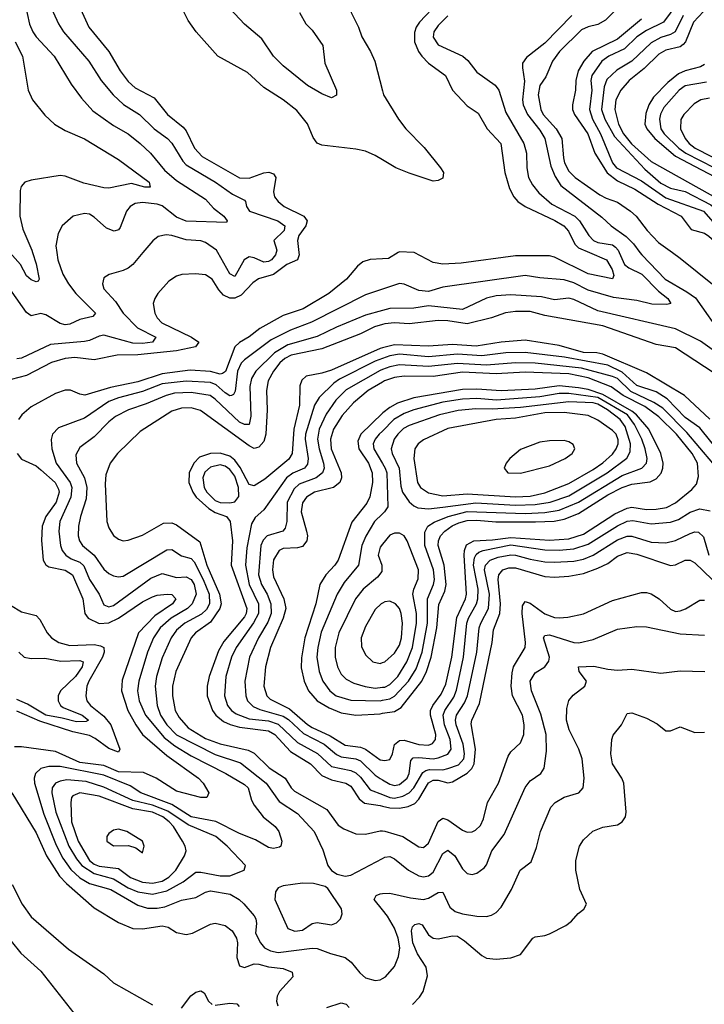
# Model space of a CAD drawing. Header units: inches. Extents: x 884549 to 1028252, y 526810 to 653624.
# Tile 801 of 1056: x 968502 to 971329, y 606897 to 610961. Entities that reach past the tile are written whole.
import ezdxf

# ---------------------------------------------------------------- set-up
doc = ezdxf.new("R2010")
doc.units = ezdxf.units.IN
doc.header["$MEASUREMENT"] = 0
for name, color, linetype in [('A9660', 7, 'Continuous'), ('A9661', 7, 'Continuous'), ('A9670', 7, 'Continuous'), ('A9671', 7, 'Continuous')]:
    doc.layers.add(name, color=color, linetype=linetype)

msp = doc.modelspace()

# ---------------------------------------------------------------- linework, layer by layer
at = {"layer": 'A9660', "color": 5}
for points, elevation in [([(969654.8, 610000), (969655.9, 609990), (969649.4, 609970), (969605.1, 609950), (969550.6, 609909.4), (969488.2, 609891.8), (969464.8, 609875.2), (969416.5, 609823.5), (969390, 609810.7), (969370, 609811.7), (969343.8, 609823.8), (969325.1, 609845.1), (969297.6, 609890), (969270, 609907.1), (969227.9, 609912.1), (969171.5, 609908.5), (969150, 609901.6), (969118.7, 609881.3), (969072.2, 609830), (969059.7, 609810), (969052.9, 609790), (969060.6, 609750), (969070.2, 609730), (969089.3, 609710), (969211.5, 609650), (969242.2, 609630), (969227.6, 609610), (969150, 609594.1), (968990, 609577.8), (968904.1, 609575.9), (968810, 609556.3), (968730, 609566.4), (968690, 609561.7), (968634.3, 609545.7), (968530, 609492.6), (968370.6, 609450.6)], 2180), ([(968655.8, 610000), (968659.8, 609970), (968680.4, 609910), (968703.3, 609870), (968734.6, 609830), (968815.4, 609750), (968804.6, 609735.4), (968750, 609722.7), (968710, 609704), (968690, 609701.8), (968670, 609707.3), (968610, 609743.2), (968590, 609747.9), (968550, 609739), (968530, 609752.9), (968410, 609920.6), (968387.6, 609970), (968371, 610000)], 2140), ([(968555.3, 610000), (968570, 609953), (968582.8, 609890), (968578.3, 609881.7), (968570, 609878.7), (968550, 609886.8), (968530, 609903.1), (968505.2, 609950), (968462.1, 610000)], 2120), ([(969011, 610000), (968970, 609950.9), (968950, 609935.5), (968930, 609925), (968871.1, 609908.9), (968850, 609895.1), (968843.9, 609870), (968850.2, 609850), (968898.3, 609798.3), (968929.6, 609750), (968988.8, 609688.8), (969064.2, 609650), (969051.3, 609630), (969010, 609624.4), (968970, 609625.9), (968850, 609658.3), (968830, 609655), (968790, 609636.1), (968770, 609632), (968630, 609619.9), (968510, 609563.9), (968490, 609560.5)], 2160), ([(969561.4, 610000), (969558.4, 609990), (969541.3, 609970), (969530, 609962.4), (969510, 609959.5), (969470, 609977.3), (969450, 609981.4), (969429.5, 609970), (969390, 609900.4), (969370, 609912.3), (969320.4, 610000)], 2160), ([(970000, 609974.1), (969950, 609971.5), (969918.6, 609961.4), (969896.5, 609943.5), (969851, 609890), (969778.3, 609830), (969673, 609767), (969590, 609740.1), (969493.4, 609686.6), (969450, 609652.4), (969410, 609628.8), (969390.1, 609609.9), (969351.5, 609508.5), (969339.5, 609500.5), (969330, 609497.5), (969290, 609508.2), (969206.3, 609513.7), (969090, 609499.5), (968990, 609466.7), (968877.7, 609442.3), (968771.6, 609411.6), (968750, 609415.6), (968711.8, 609431.8), (968690, 609432), (968650, 609417.3), (968550, 609362.3), (968510.6, 609330), (968497.1, 609310)], 2220), ([(970000, 609848.4), (969930, 609825.3), (969707.7, 609712.3), (969620.4, 609679.6), (969540.7, 609639.3), (969430, 609556.6), (969417.4, 609542.6), (969402, 609510), (969392.4, 609427.6), (969385.7, 609414.3), (969376.5, 609410), (969370, 609408.4), (969350, 609420.5), (969313.1, 609453.1), (969290, 609462.9), (969190, 609469.1), (969090, 609457.5), (969010, 609426.2), (968910, 609400.4), (968870, 609384.3), (968770, 609316.4), (968663.2, 609276.8), (968637.6, 609250), (968631.6, 609228.4), (968634.6, 609190), (968653, 609130), (968710.7, 609050.7), (968717.9, 609030), (968714.1, 608990), (968668.4, 608890), (968663.9, 608850), (968671.2, 608790), (968678.1, 608770), (968692.5, 608750), (968715.2, 608735.2), (968750, 608721.5), (968767.1, 608707.1), (968790.1, 608650), (968831, 608590), (968850, 608545.8), (968870, 608537.5), (968890, 608543.3), (969043.8, 608656.2), (969090, 608675.5), (969150, 608658.7), (969190, 608660.5), (969210, 608650.1), (969222.5, 608630), (969230.4, 608590), (969214.9, 608550), (969194.5, 608530), (969128, 608490), (969082, 608450), (969055.4, 608410), (969029.4, 608350), (968994.6, 608230), (968988.7, 608190), (968996.1, 608150), (969021.5, 608090), (969098.3, 607998.3), (969143.5, 607963.5), (969210, 607922.2), (969353.5, 607850), (969430, 607804.6), (969445, 607790), (969459, 607739), (969470, 607718.2), (969507.8, 607670), (969557.7, 607630), (969572.1, 607610), (969584.4, 607570), (969580.2, 607550), (969574.7, 607545.3), (969550, 607539.4), (969530, 607544.1), (969476, 607576), (969410, 607601.7), (969312, 607651.9), (969210, 607670), (969130, 607720.8), (969002.6, 607770), (968958.1, 607798.1), (968850, 607842.8), (968670, 607877.8), (968622.3, 607877.7), (968589.7, 607870.3), (968567.5, 607850), (968561.9, 607830), (968564, 607810), (968601.6, 607681.6), (968653, 607553), (968680.5, 607500.5), (968713.2, 607453.2), (968750, 607419.4), (968790, 607395.4), (968878.3, 607370), (968990, 607306.2), (969030, 607293.2), (969070, 607293), (969100.9, 607299.1), (969170, 607326.3), (969230, 607337.2), (969270, 607359.2), (969290, 607365.2), (969371.5, 607351.5), (969407.9, 607330), (969428, 607312), (969470, 607262.4), (969477.2, 607250), (969480.2, 607230), (969476, 607190), (969496.3, 607150), (969513.7, 607130), (969538.1, 607118.1), (969570, 607111.2), (969710, 607128.8), (969730, 607127.1), (969785.8, 607105.8), (969845.5, 607090), (969870.3, 607070), (969906.1, 607026.1), (969930, 607006.4), (969970, 606995.5), (969990, 606997.7), (970000, 607003.1)], 2240), ([(970000, 609760), (969930, 609741), (969810, 609691.7), (969730, 609653.2), (969610, 609618.6), (969553.7, 609586.3), (969477.4, 609510), (969459.9, 609480.1), (969452.9, 609447.1), (969456.1, 609323.9), (969450, 609289.3), (969430, 609289.5), (969410, 609299.9), (969310, 609394.9), (969289.2, 609409.2), (969210, 609422.4), (969141.4, 609418.6), (969106.8, 609410), (969025, 609375), (968951.3, 609350), (968897.4, 609322.6), (968870, 609301.4), (968810, 609238.5), (968750, 609194.8), (968734.6, 609165.4), (968736.6, 609130), (968769.4, 609070), (968779.6, 609030), (968777.1, 608982.9), (968753, 608910), (968744.7, 608870), (968744.2, 608830), (968748.6, 608810), (968762.3, 608790), (968810.3, 608750.3), (968850, 608693), (968870, 608675.3), (968890, 608665.4), (968910, 608661), (968930, 608663.6), (969110, 608773.2), (969130, 608774.4), (969170, 608748.4), (969210, 608736.4), (969222.6, 608722.6), (969259.9, 608650), (969284.4, 608590), (969286.1, 608550), (969273.3, 608526.7), (969253.2, 608506.8), (969184.6, 608470), (969150, 608441.2), (969127.2, 608410), (969090, 608327), (969066.6, 608250), (969061.2, 608210), (969069.7, 608130), (969083.6, 608090), (969110.1, 608050), (969150, 608008.8), (969310, 607927.9), (969413.5, 607893.5), (969519.6, 607810), (969573.8, 607733.8), (969650, 607684), (969718.8, 607610), (969754.2, 607534.2), (969775.1, 607470), (969789.4, 607449.4), (969813.3, 607433.3), (969845.6, 607425.6), (969870, 607429.5), (970000, 607498.5)], 2260), ([(970000, 609702.1), (969967.4, 609692.6), (969910, 609664.7), (969750, 609602.9), (969623.5, 609576.5), (969597.4, 609562.6), (969576, 609544), (969549.8, 609510), (969528.6, 609470), (969521.7, 609430), (969524.2, 609350), (969518.1, 609250), (969510, 609220.2), (969490, 609196.6), (969470, 609190.3), (969450, 609201.4), (969248.4, 609348.4), (969210, 609359.1), (969170, 609357.7), (969130, 609345.3), (968999.4, 609260.6), (968905.8, 609170), (968876.3, 609130), (968857.5, 609082.5), (968854.9, 609045.1), (968862.5, 608890), (968870, 608863.1), (968890, 608831.7), (968910, 608816.5), (968930, 608810.2), (968950, 608812.6), (969010, 608833), (969096.7, 608883.3), (969130, 608884.5), (969150, 608876.3), (969245.8, 608805.8), (969274.3, 608710), (969327.8, 608590), (969334.7, 608550), (969329.3, 608530), (969290, 608474.1), (969228, 608430), (969210.6, 608410), (969146.9, 608270), (969133.9, 608210), (969133.2, 608170), (969144.8, 608110), (969160.3, 608080.3), (969198.3, 608038.3), (969270, 607994.2), (969330, 607971.4), (969445.4, 607945.4), (969470, 607933.6), (969532.2, 607872.2), (969598.7, 607830), (969623.3, 607790), (969637, 607777), (969770, 607701.2), (969816.6, 607636.6), (969840.9, 607620.9), (969890, 607600.6), (969930, 607598.8), (969990, 607613.2), (970000, 607612.1)], 2280), ([(970000, 609606.1), (969990, 609603.6), (969790, 609514.4), (969750, 609501.7), (969685.8, 609490), (969667, 609473), (969659.1, 609450), (969657.5, 609370), (969634.7, 609270), (969627.6, 609170), (969613, 609147), (969515.1, 609064.9), (969470, 609037.2), (969450, 609042.2), (969412, 609112), (969390, 609142.5), (969370, 609158.8), (969330, 609171.2), (969289.8, 609170.2), (969245.3, 609154.7), (969220.7, 609130), (969202.3, 609090), (969200.4, 609050), (969216.6, 609010), (969230.7, 608990), (969282.7, 608942.7), (969310, 608927.2), (969356.6, 608910), (969372, 608890), (969380.6, 608810), (969375.1, 608710), (969440.4, 608530), (969437.4, 608510), (969430, 608496), (969345.8, 608394.2), (969323.7, 608356.3), (969284.5, 608250), (969275.9, 608210), (969276.7, 608170), (969297.8, 608110), (969312.8, 608090), (969344, 608064), (969371, 608051), (969410, 608040.2), (969530, 608025.2), (969555.6, 608010), (969620.4, 607940.5), (969703.2, 607890), (969750, 607841.1), (969790, 607823.7), (969849.3, 607809.4), (969870, 607796.7), (969904.6, 607744.6), (969926.5, 607726.5), (969990, 607717.7), (970000, 607715)], 2320), ([(970000, 609562.2), (969970, 609551.3), (969822.9, 609477.1), (969799.8, 609460.2), (969739.2, 609400.8), (969718.9, 609370), (969682.1, 609250), (969681.1, 609230), (969693.6, 609150), (969690, 609126.1), (969677.9, 609110), (969630, 609089.1), (969603.9, 609070), (969510, 608937.6), (969474.4, 608905.6), (969460, 608880), (969439.7, 608780.3), (969435.3, 608710), (969449.8, 608630), (969487.9, 608550), (969487.9, 608510), (969468.3, 608471.7), (969395.6, 608370), (969376.2, 608330), (969353.6, 608250), (969347.4, 608170), (969360.9, 608130), (969376.3, 608110), (969395.6, 608095.6), (969450, 608074.9), (969530, 608066.3), (969570, 608053.1), (969650, 607977.6), (969731.7, 607931.7), (969790, 607877.9), (969870, 607861.7), (969890, 607852.8), (969910, 607834.7), (969950, 607782.3), (970000, 607762.3)], 2340), ([(970000, 609516.6), (969990, 609512.7), (969850, 609433.1), (969807, 609390), (969767.4, 609332.6), (969738.5, 609270), (969732.2, 609230), (969738.9, 609190), (969757.3, 609130), (969759.2, 609110), (969752.5, 609090), (969726.3, 609070), (969656.9, 609043.1), (969635, 609025), (969606.7, 608970), (969605.3, 608890), (969598.2, 608861.8), (969589.1, 608850), (969523.8, 608830), (969507.3, 608812.7), (969498.3, 608790), (969488.8, 608668.8), (969500.1, 608630), (969523.7, 608590), (969539.8, 608550), (969541.1, 608510), (969526.5, 608473.5), (969488.8, 608410), (969450.9, 608330), (969432.5, 608230), (969435.7, 608170), (969442.9, 608150), (969465.8, 608125.8), (969493.5, 608113.5), (969590, 608086.7), (969612.2, 608072.2), (969674, 608014), (969759.9, 607970), (969810, 607928.2), (969830, 607918.2), (969890, 607910.3), (969910, 607902), (969970, 607842.5), (969990, 607828.6), (970000, 607822.7)], 2360), ([(970000, 609464.7), (969940.5, 609430), (969880.9, 609379.1), (969833.2, 609326.8), (969798.1, 609270), (969785.7, 609230), (969788.1, 609190), (969830.1, 609090), (969831.1, 609070), (969824.3, 609050), (969798, 609030), (969718.9, 609010), (969685.9, 608990), (969670, 608966.4), (969665, 608930), (969686.8, 608850), (969690.4, 608830), (969688, 608810), (969670, 608786.7), (969650, 608780.6), (969590, 608777.5), (969573.2, 608770), (969550, 608730.9), (969545.9, 608690), (969550, 608660.9), (969593.5, 608570), (969600.5, 608530), (969589.5, 608490), (969538.5, 608370), (969517, 608290), (969510.5, 608210), (969522.1, 608170), (969536.3, 608156.3), (969616.9, 608116.9), (969690, 608051.1), (969710, 608038.9), (969784.8, 608004.8), (969846.4, 607966.4), (969910, 607958.2), (969930.3, 607950.3), (969990, 607906.5), (970000, 607904.4)], 2380), ([(970000, 609337.1), (969910.4, 609250), (969898.8, 609221.2), (969901.9, 609190), (969941.9, 609130), (969957.1, 609090), (969958.6, 609050), (969948.3, 608991.7), (969935.2, 608964.8), (969873.3, 608886.7), (969816.6, 608730), (969803.6, 608710), (969765.8, 608670), (969742.2, 608630), (969724.6, 608550), (969679.3, 608410), (969666.5, 608326.5), (969665.1, 608285.1), (969676.4, 608230), (969694.8, 608190), (969730.1, 608150), (969780, 608120), (969830, 608099.9), (969889.9, 608090.1), (969990, 608096.3), (970000, 608097.8)], 2420), ([(970000, 609263), (969986.9, 609250), (969970.1, 609230), (969961.9, 609210), (969964.3, 609190), (970000, 609128.7)], 2440), ([(968491.8, 609170), (968510, 609147.2), (968570, 609119.8), (968590, 609103), (968648.7, 609050), (968662.6, 609022.6), (968664.6, 609010), (968652.7, 608970), (968609.7, 608910), (968594.8, 608870), (968591.7, 608811.6), (968599.1, 608730), (968610.8, 608710.8), (968623, 608703), (968690, 608688.8), (968719.9, 608670), (968762.9, 608570), (968771, 608510), (968785.6, 608490), (968830, 608468.6), (968870, 608471.5), (968910.4, 608490), (969010, 608557.8), (969050, 608578.3), (969070, 608585.2), (969111.3, 608590), (969130, 608588.1), (969147.5, 608570), (969132.9, 608550), (969060.2, 608499.8), (968993.4, 608430), (968924.8, 608235.2), (968923.1, 608190), (968949.2, 608110), (968982.2, 608050), (969010, 608010.9), (969110, 607923.5), (969240.1, 607830), (969260.5, 607810), (969282.6, 607770), (969274.8, 607750), (969250, 607749.7), (969150, 607777), (969065.5, 607830), (969013.2, 607853.2), (968910, 607856.1), (968850, 607883.1), (968750, 607895.4), (968650, 607940.2), (968510, 607960.1), (968481.2, 607958.8)], 2220), ([(970000, 608921.3), (969967.8, 608890), (969931.5, 608828.5), (969914.9, 608790), (969901.5, 608710), (969842.1, 608637.9), (969813.8, 608590), (969747.1, 608432.9), (969732.9, 608370), (969729.7, 608330), (969739.1, 608270), (969753.5, 608230), (969782.8, 608190), (969809.5, 608170), (969870, 608152), (969990, 608149.5), (970000, 608151.5)], 2440), ([(970000, 608795.9), (969990, 608783.5), (969981.9, 608750), (969997.8, 608710), (969997.1, 608682.9), (969980.3, 608659.7), (969919.8, 608610), (969888.3, 608570), (969819.7, 608430), (969805.1, 608370), (969805.2, 608330), (969814.2, 608290), (969830, 608259), (969850, 608238.7), (969881.8, 608221.8), (969928.5, 608208.5), (969970, 608202.2), (970000, 608205.1)], 2460), ([(970000, 608553.1), (969994.3, 608550), (969970, 608526.8), (969930, 608456.8), (969911.9, 608410), (969913.8, 608373.8), (969930, 608339.5), (969960.4, 608310), (969990, 608303.8), (970000, 608307.4)], 2480), ([(968463.7, 608543.7), (968510, 608517), (968570, 608502.2), (968585, 608485), (968615.1, 608430), (968633.6, 608410), (968663.6, 608390), (968710, 608377.4), (968810, 608381.4), (968836.6, 608376.6), (968849.4, 608369.4), (968851.7, 608350), (968844.3, 608330), (968787.1, 608230), (968779.7, 608210), (968775.1, 608170), (968778.9, 608150), (968794.6, 608130), (968850, 608085.7), (968878.9, 608050), (968915.7, 607950), (968910, 607937.3), (968870, 607952.3), (968814, 607994), (968790, 608005.6), (968721.8, 608021.8), (968586, 608066), (968490, 608106.9)], 2180), ([(968499.3, 608350), (968520.5, 608330), (968550, 608324.7), (968605.5, 608325.5), (968672.6, 608312.6), (968750, 608315.5), (968764.4, 608310), (968759.6, 608290), (968732.9, 608250), (968671.2, 608190), (968661.5, 608170), (968661.5, 608150), (968671, 608130), (968682.1, 608122.1), (968759.8, 608090), (968786.5, 608070), (968776.4, 608063.6), (968737.2, 608062.8), (968678.3, 608078.3), (968610, 608089.5), (968535, 608135), (968490, 608155.2)], 2160), ([(968469.2, 607770), (968570, 607605.1), (968613.1, 607510), (968666, 607426), (968695.1, 607395.1), (968810, 607294.7), (968910, 607234.6), (968970, 607209.7), (969010, 607208.5), (969090, 607221.3), (969115.6, 607215.6), (969150, 607193), (969190, 607184.8), (969216.3, 607190), (969290, 607228.1), (969310, 607231.7), (969350, 607221.5), (969379.5, 607199.4), (969397.9, 607170), (969402.1, 607150), (969399, 607090), (969410, 607055.6), (969430, 607049.2), (969470, 607063.5), (969490, 607062.7), (969530, 607051.6), (969590, 607043.9), (969627.2, 607030), (969630.1, 607010), (969575.5, 606950), (969565.2, 606930), (969563.1, 606910), (969568.4, 606890)], 2220), ([(968470.7, 607390.7), (968513, 607310), (968550, 607258.4), (968704.4, 607124.4), (968850, 607023.2), (968890, 606984.7), (969050, 606894.4)], 2180), ([(970000, 607286.8), (969965.8, 607330), (969974.2, 607345.8), (969990, 607352.9), (970000, 607353.7)], 2240), ([(968427.5, 607207.5), (968507.2, 607107.2), (968590, 607033.6), (968741.5, 606841.5)], 2160), ([(969170, 606881.5), (969208.7, 606931.3), (969230, 606947.1), (969250, 606952.4), (969263.8, 606943.8), (969281.5, 606910), (969296.5, 606896.5)], 2180), ([(969310, 606893), (969370, 606901.7), (969398.2, 606898.2), (969408.1, 606888.1)], 2180), ([(969770, 606883.9), (969830, 606902.6), (969850, 606898), (969863, 606883)], 2220)]:
    msp.add_lwpolyline(points, dxfattribs=dict(at, elevation=elevation))
for points, elevation in [([(969330, 609122.9), (969290, 609113.3), (969267.3, 609092.7), (969258.7, 609070), (969263.7, 609030), (969274.3, 609010), (969310, 608976.6), (969330, 608968.5), (969370, 608966.5), (969390, 608970.6), (969406.7, 608993.3), (969405.9, 609030), (969390, 609076.6), (969370, 609104.8), (969350, 609118.2)], 2340), ([(968697.4, 607822.6), (968670, 607818.1), (968650, 607809.3), (968636.5, 607790), (968635.1, 607770), (968651.5, 607690), (968705.5, 607550), (968737.1, 607497.1), (968759.2, 607470), (968810, 607437), (968890, 607414.2), (968950, 607378.1), (968990, 607361.4), (969050, 607352), (969110, 607365.2), (969177.5, 607402.5), (969230, 607441.8), (969250, 607442.4), (969330, 607426.5), (969370, 607427.2), (969429.4, 607450), (969434, 607470), (969358.8, 607550), (969312.2, 607590), (969197.8, 607637.8), (969114.6, 607694.6), (969050, 607719.3), (968970, 607738.6), (968850, 607793.4), (968776.8, 607816.8)], 2260), ([(968750, 607770.2), (968722.1, 607757.9), (968715.8, 607750), (968713.6, 607730), (968715.9, 607650), (968743.6, 607570), (968790.3, 607490.3), (968810, 607475.6), (968830, 607467.6), (968910, 607457.4), (968960.4, 607420.4), (969010, 607400.5), (969050, 607396.1), (969090, 607405.4), (969117.8, 607422.2), (969146.8, 607450), (969183.4, 607510), (969189.9, 607530), (969186, 607550), (969174.5, 607570), (969137.6, 607630), (969119.8, 607650), (969093.3, 607670), (969050, 607689.5), (968970, 607702.9), (968830, 607755.9)], 2280), ([(968910, 607619.5), (968890, 607615.6), (968870, 607601.5), (968861.8, 607590), (968862.3, 607570), (968890, 607550.9), (968952, 607552), (968982.4, 607542.4), (969010, 607522.4), (969016.2, 607550), (969009.6, 607570), (968944.7, 607610)], 2320), ([(969670, 607397), (969590, 607386.3), (969570, 607377), (969558.9, 607361.1), (969555.6, 607330), (969610, 607210.3), (969638.6, 607198.6), (969670, 607203.3), (969710, 607229.6), (969730, 607233.9), (969790, 607225.1), (969810, 607233.5), (969826.5, 607250), (969833.4, 607270), (969830.9, 607290.9), (969774.4, 607374.4), (969763.6, 607383.6), (969715.3, 607395.3)], 2260)]:
    msp.add_lwpolyline(points, close=True, dxfattribs=dict(at, elevation=elevation))
at = {"layer": 'A9661', "color": 5}
for points, elevation in [([(970000, 611117.7), (969990, 611117.4), (969950, 611107.3), (969910, 611081.4), (969886, 611054), (969867.5, 611010), (969870.8, 610990), (969901.2, 610930), (969915.4, 610890), (969950.8, 610830), (969968.6, 610790), (970000, 610667)], 2180), ([(968720.2, 611080.2), (968787.6, 610930), (968870.1, 610830.1), (968916.8, 610750), (968950, 610706.1), (968979.4, 610679.4), (969057.8, 610637.8), (969113, 610570), (969177.8, 610517.8), (969190, 610501.6), (969223.7, 610430), (969255.8, 610395.8), (969410, 610308.7), (969450, 610306.8), (969510, 610329.2), (969531.2, 610331.2), (969550, 610324.5), (969559.8, 610310), (969549.6, 610250), (969553.9, 610230), (969569.4, 610210), (969593.8, 610190), (969675.7, 610150), (969689.6, 610130), (969683.6, 610110), (969655.2, 610070), (969648.8, 610050), (969654.8, 610000)], 2180), ([(969657.8, 610990), (969683.2, 610943.2), (969710, 610917.6), (969754.2, 610854.2), (969761.8, 610781.8), (969810.2, 610670), (969810, 610649.2), (969790, 610638.4), (969750, 610654.7), (969690, 610688.9), (969589.9, 610770), (969550.6, 610810), (969501.4, 610881.4), (969430, 610942.4), (969331.6, 611050)], 2160), ([(968523, 611030), (968542.6, 610942.6), (968556.2, 610910), (968570, 610889.4), (968644.6, 610810), (968714.5, 610694.5), (968757.1, 610637.1), (968804.9, 610584.9), (968890, 610524.3), (968950, 610489.5), (968999.1, 610450), (969041.9, 610410), (969099.9, 610339.9), (969150, 610296.5), (969270, 610219.8), (969302.7, 610182.7), (969344.9, 610150), (969358.4, 610130), (969356.2, 610123.8), (969190, 610129.6), (969150, 610145.1), (969090, 610192.7), (969070, 610199.7), (969010, 610205.9), (968978.5, 610201.5), (968958.8, 610190), (968943.8, 610170), (968917, 610103), (968910, 610093.7), (968891.7, 610088.3), (968860.5, 610100.5), (968810, 610146), (968790, 610157.7), (968770, 610161), (968723, 610150), (968677.6, 610110), (968661.6, 610078.4), (968652.1, 610027.9), (968655.8, 610000)], 2140), ([(968624.7, 611024.7), (968663.1, 610943.1), (968683.7, 610910), (968788.3, 610790), (968838.4, 610710), (968887.8, 610650), (968930.4, 610610.4), (968997.6, 610570), (969057.2, 610510), (969112.8, 610470), (969130.7, 610450.7), (969176.2, 610376.2), (969190, 610361.4), (969310.8, 610290), (969380.3, 610240.3), (969430, 610216.1), (969435.2, 610210), (969438.5, 610190), (969451.1, 610170), (969568.6, 610130), (969597.1, 610110), (969594, 610090), (969551.8, 610050), (969564.4, 610010), (969561.4, 610000)], 2160), ([(970000, 610382.8), (969970, 610400.7), (969930, 610418), (969890, 610426.9), (969750, 610442.8), (969730, 610451), (969713.9, 610473.9), (969690.8, 610530.8), (969646.5, 610586.5), (969590.6, 610630.6), (969510, 610680.9), (969442.5, 610742.5), (969320.3, 610810), (969230.5, 610910.5), (969197.9, 610957.9), (969172.2, 611010)], 2180), ([(968483.6, 610870), (968513.3, 610810), (968537.7, 610670), (968554.5, 610630), (968606.4, 610566.4), (968645.6, 610530), (968690, 610503.6), (968769.3, 610469.3), (968910, 610384.3), (969036.2, 610290), (969040.7, 610270), (969019.3, 610270), (968964.4, 610284.4), (968870, 610265.4), (968850, 610266.7), (968766.5, 610286.5), (968690, 610314.3), (968670, 610317.6), (968550, 610298.1), (968523.6, 610290), (968507.9, 610272.1), (968504.2, 610255.8), (968502.8, 610150), (968515.7, 610095.7), (968552.2, 610010), (968555.3, 610000)], 2120), ([(969320.4, 610000), (969314.8, 610010), (969270, 610040.6), (969250, 610048.5), (969190, 610052.8), (969130, 610070.5), (969107.2, 610072.8), (969074.7, 610065.3), (969051.5, 610048.5), (969011, 610000)], 2160)]:
    msp.add_lwpolyline(points, dxfattribs=dict(at, elevation=elevation))
at = {"layer": 'A9670', "color": 5}
for points, elevation in [([(970977.4, 610000), (971000.1, 609950), (971017, 609937), (971071, 609911), (971139.8, 609839.8), (971178.3, 609810), (971191, 609789), (971174.7, 609785.3), (971113, 609787), (971050, 609802.2), (970954.3, 609814.3), (970850, 609844.8), (970790, 609874.2), (970750, 609887.6), (970650, 609895.5), (970590, 609905.4), (970250, 609857.1), (970190, 609838.3), (970150, 609842.4), (970090, 609868.8), (970070, 609871.6), (970000, 609848.4)], 2240), ([(971063.4, 610000), (971070.8, 609990), (971167.5, 609890), (971257.5, 609837.5), (971292.2, 609812.2), (971406.4, 609650), (971433.8, 609590), (971435.1, 609564.9), (971410, 609564.5), (971313.5, 609633.5), (971210, 609684.4), (970890, 609758.7), (970790, 609806.1), (970770, 609810.9), (970710, 609803.9), (970656.3, 609816.3), (970530, 609825.8), (970470, 609820.5), (970430, 609811.7), (970330, 609764.4), (970190, 609780.4), (970129.6, 609769.6), (970030, 609768.2), (970000, 609760)], 2260), ([(970065.2, 610000), (970024.6, 609975.4), (970000, 609974.1)], 2220), ([(970854.5, 610000), (970924.6, 609970), (970949.2, 609930), (970954.9, 609905.1), (970950, 609891.5), (970850, 609911.7), (970710, 609980.1), (970690, 609985.9), (970550, 609986.2), (970324.6, 609955.4), (970250, 609951.5), (970210, 609959), (970130.4, 610000)], 2220), ([(971197.1, 610000), (971230, 609976.4), (971370, 609863.8)], 2280), ([(971370, 609502.5), (971210, 609605.9), (971130, 609619.5), (970910, 609697), (970670, 609740.1), (970610, 609756.1), (970550, 609756.1), (970508.6, 609751.5), (970449.9, 609729.9), (970350, 609705.5), (970270, 609718.1), (970230, 609719.4), (970110, 609705.9), (970050, 609709.2), (970010, 609705), (970000, 609702.1)], 2280), ([(971352.2, 609312.2), (971246.6, 609410), (971090, 609503.1), (970910, 609580.5), (970885.7, 609585.7), (970830, 609586.9), (970730, 609616.1), (970590, 609637.7), (970489.6, 609630.4), (970387, 609613), (970290, 609620.4), (970190, 609613.2), (970050, 609618.8), (970000, 609606.1)], 2320), ([(971446.6, 609106.6), (971310, 609276.4), (971250, 609318.5), (971175.4, 609395.4), (971130, 609424.1), (971050, 609451.2), (970990, 609506.1), (970930, 609534.7), (970751.8, 609568.2), (970590, 609587.1), (970510, 609585.7), (970410, 609573.8), (970310, 609579.6), (970190, 609569.6), (970070, 609579.6), (970030, 609573.1), (970000, 609562.2)], 2340), ([(971364.8, 609130), (971256.9, 609256.9), (971157.1, 609357.1), (971120.6, 609380.6), (971025.7, 609425.7), (970970, 609479.3), (970950, 609488.2), (970822, 609522), (970630, 609542.6), (970550, 609544.4), (970430, 609535), (970310, 609541.2), (970190, 609528.9), (970070, 609536), (970030, 609528.3), (970000, 609516.6)], 2360), ([(970000, 607904.4), (970010, 607902.4), (970030, 607907.5), (970041.9, 607930), (970050.3, 607969.7), (970070, 607985.3), (970090, 607986.9), (970150.3, 607969.7), (970190, 607965.7), (970207.1, 607972.9), (970219.5, 607990), (970221, 608010), (970197.8, 608090), (970198.5, 608110), (970208, 608130), (970242.9, 608177.1), (970261.4, 608218.6), (970287.1, 608330), (970307.3, 608492.7), (970342.4, 608570), (970347, 608590), (970337.5, 608750), (970338.4, 608770), (970347.4, 608792.6), (970377.7, 608810), (970453.9, 608813.9), (970530, 608823.9), (970690, 608812.8), (970770, 608818.2), (970830, 608837.4), (970959.2, 608920.8), (971010, 608944.1), (971030, 608948.5), (971090, 608939.5), (971130, 608939.8), (971172.5, 608947.5), (971210, 608966.4), (971277.7, 609022.3), (971296.1, 609043.9), (971305.2, 609074.8), (971301.4, 609130), (971278.8, 609170), (971214.1, 609250), (971141.6, 609321.6), (971084.1, 609364), (970994, 609410), (970944.8, 609444.8), (970850, 609483.1), (970770, 609499.5), (970590, 609505.3), (970470, 609499), (970330, 609505.9), (970210, 609488.2), (970090, 609490), (970050, 609484.5), (970009.1, 609470), (970000, 609464.7)], 2380), ([(970000, 608097.8), (970050, 608105.7), (970077.9, 608122.1), (970162.4, 608230), (970181.8, 608270), (970201.2, 608330), (970224.5, 608450), (970233.2, 608546.8), (970257.4, 608602.6), (970262.7, 608630), (970254.4, 608710), (970230.5, 608790), (970230.9, 608810), (970239.4, 608830), (970258.2, 608850), (970288.6, 608871.4), (970315.5, 608884.5), (970350, 608893.9), (970390, 608895.3), (970468, 608888), (970631.9, 608888.1), (970708.7, 608891.3), (970750, 608899.2), (970810, 608923.2), (970930, 608999.5), (970990, 609029.6), (971030, 609043.6), (971106.1, 609053.9), (971130, 609065.6), (971150.9, 609089.1), (971158.2, 609110), (971159.3, 609130), (971149.3, 609170), (971100.3, 609270), (971048.4, 609330), (971030, 609345.1), (970910, 609414.2), (970850, 609433.9), (970810, 609441.5), (970730, 609449.2), (970630, 609435.3), (970490, 609429), (970390, 609435.4), (970330, 609433.9), (970130, 609399.6), (970062.3, 609377.7), (970030, 609360.6), (970001.5, 609338.5), (970000, 609337.1)], 2420), ([(970000, 608151.5), (970030, 608157.2), (970050, 608168.5), (970107.3, 608230), (970138.8, 608281.2), (970163.7, 608350), (970186.2, 608470), (970186.2, 608570), (970210.8, 608629.2), (970214.4, 608650), (970210.4, 608690.4), (970174.4, 608790), (970174.9, 608845.1), (970187.5, 608870), (970213.6, 608886.5), (970271.6, 608910), (970350, 608931), (970590, 608922.8), (970670, 608926.3), (970730, 608936.9), (970810, 608968.7), (970990, 609078.8), (971070.6, 609109.4), (971089.9, 609130.1), (971092.6, 609150), (971084.4, 609190), (971070.8, 609230), (971040.1, 609290), (971011.3, 609330), (970890, 609402), (970770, 609417.6), (970730, 609417.5), (970650, 609403.5), (970470.9, 609391), (970390, 609397), (970330, 609395), (970250, 609382.2), (970130, 609349.9), (970090, 609335), (970047.3, 609310), (970000, 609263)], 2440), ([(970000, 609128.7), (970010.9, 609110), (970017.6, 609090), (970021.7, 608950), (970008.9, 608930), (970000, 608921.3)], 2440), ([(970000, 607822.7), (970030, 607804.8), (970050, 607800.1), (970070, 607804.4), (970101.6, 607830), (970111, 607850), (970117.4, 607902.6), (970126.5, 607913.5), (970150, 607915.8), (970210, 607910.6), (970230, 607913.7), (970270.6, 607929.4), (970284.3, 607950), (970280.2, 607990), (970256.8, 608050), (970250.2, 608090), (970257.4, 608110), (970295.1, 608164.9), (970306.5, 608193.5), (970335.3, 608330), (970348.9, 608470), (970355.4, 608490), (970388.8, 608550), (970394.3, 608570), (970395.1, 608610), (970375.6, 608710), (970380.3, 608739.7), (970386.7, 608753.3), (970397.7, 608762.3), (970415.5, 608770), (970530, 608793.1), (970670, 608772.4), (970730, 608771.1), (970790, 608776.9), (970850, 608796.5), (970970, 608872.3), (971010, 608890.9), (971034, 608894), (971110, 608879.4), (971190, 608886.9), (971221.9, 608898.1), (971270, 608928.3), (971310, 608941.5), (971353.1, 608933.1)], 2360), ([(970000, 607762.3), (970030, 607750.3), (970050, 607747.7), (970083.8, 607756.2), (970110, 607770.1), (970130, 607790.1), (970166.8, 607853.2), (970178.8, 607861.2), (970194.1, 607865.9), (970250, 607865.2), (970270, 607869.8), (970314.2, 607885.8), (970336, 607910), (970339, 607930), (970333.6, 607970), (970304.3, 608050), (970301.2, 608070), (970306.3, 608090), (970339.5, 608140.5), (970351.8, 608170), (970390, 608350), (970399.8, 608450), (970405.8, 608470), (970438.1, 608530), (970441.7, 608590), (970421.8, 608690), (970425.1, 608710), (970444.3, 608730), (970477.6, 608742.4), (970530, 608752.1), (970550, 608751.2), (970610, 608733.7), (970670, 608723.5), (970710, 608721.2), (970790, 608725.9), (970830, 608734.3), (970870.1, 608750.1), (970970, 608814.3), (971010, 608829.7), (971030, 608829.4), (971110, 608804.7), (971170, 608801.8), (971210, 608810.5), (971270, 608840.3), (971290, 608846.7), (971304.9, 608844.9), (971326.2, 608826.2), (971347.9, 608750)], 2340), ([(970000, 608205.1), (970010, 608206.1), (970030, 608216.6), (970064.2, 608250), (970100.5, 608310), (970123.8, 608370), (970140, 608470), (970140.5, 608510), (970125.8, 608590), (970129.2, 608610.8), (970147.2, 608652.8), (970148.9, 608690), (970102.2, 608810), (970090, 608829.8), (970070, 608841.7), (970050, 608841.5), (970030, 608833.4), (970000, 608795.9)], 2460), ([(970000, 607715), (970030, 607707.1), (970070, 607706.6), (970106.2, 607713.8), (970134, 607726), (970150, 607743), (970190, 607811.5), (970210, 607822.3), (970230, 607821.9), (970270, 607810.7), (970290, 607815), (970350, 607851), (970368.7, 607870), (970379, 607890), (970383.9, 607950), (970366.2, 608053.8), (970369.5, 608070), (970401.2, 608138.8), (970453, 608390), (970458.1, 608441.9), (970485.4, 608510), (970487.3, 608550), (970477.3, 608650), (970481.2, 608670), (970496.8, 608690), (970521.5, 608698.5), (970550, 608698.5), (970670, 608663.1), (970710, 608659.4), (970770, 608663.4), (970830, 608675.6), (970890, 608696.3), (970930, 608716.1), (970970, 608746.4), (971010, 608761), (971050, 608755.2), (971190, 608707.6), (971210, 608711.1), (971250, 608730.1), (971270, 608729.6), (971290, 608718.7), (971362, 608650)], 2320), ([(970000, 607612.1), (970010, 607611), (970084.7, 607590), (970150, 607547.1), (970170, 607544.5), (970190, 607562.2), (970230, 607651), (970250, 607664.7), (970270, 607658.4), (970330, 607615.7), (970350, 607607.8), (970370, 607608.9), (970384.3, 607615.7), (970405, 607635), (970417.8, 607662.2), (970434.5, 607730), (970478.7, 607810), (970519.5, 607920.5), (970530, 607938.6), (970570, 607976.1), (970584, 608010), (970585.7, 608050), (970578.7, 608090), (970537.2, 608170), (970531.8, 608210), (970535.1, 608264.9), (970541.7, 608290), (970589.4, 608370), (970590.7, 608390), (970576.3, 608510), (970579, 608541), (970590, 608559.5), (970610, 608552.5), (970670, 608507.9), (970710, 608493), (970730, 608491.3), (970765.7, 608494.3), (970830, 608508.5), (970950, 608563), (971070, 608596.2), (971090, 608596.9), (971110, 608591.5), (971142.5, 608570), (971190, 608527.3), (971210, 608518.6), (971230, 608520.6), (971250.7, 608529.3), (971310, 608564.6), (971330, 608565.3)], 2280), ([(970000, 608307.4), (970010, 608310.9), (970050, 608346.1), (970070, 608379.3), (970078.8, 608410), (970083.3, 608470), (970077.8, 608510), (970070, 608530.7), (970053.6, 608550), (970030, 608560.9), (970010, 608558.4), (970000, 608553.1)], 2480), ([(970000, 607498.5), (970010, 607503.8), (970030, 607507.4), (970050, 607497.5), (970107.7, 607450), (970150, 607426.4), (970170, 607422.3), (970190, 607426.7), (970210, 607442.8), (970250, 607519.3), (970270, 607532.7), (970298.9, 607510), (970330, 607456.1), (970350, 607437.2), (970370, 607433.2), (970390, 607438.2), (970420.2, 607459.8), (970430, 607472.4), (970452, 607530), (970502.3, 607597.7), (970590, 607791.6), (970610, 607819.7), (970654.3, 607850), (970668.2, 607871.8), (970678, 607942), (970675.6, 608010), (970654.5, 608094.5), (970615.5, 608190), (970609.9, 608230), (970630, 608264.7), (970670.4, 608289.6), (970687, 608313), (970690.4, 608330), (970665.6, 608410), (970670, 608419.6), (970690, 608421.7), (970790, 608390.8), (970811.1, 608388.9), (970870, 608402.3), (970970, 608445.4), (971050, 608455.8), (971090, 608455.2), (971230, 608426.3), (971330, 608421)], 2260), ([(970000, 607353.7), (970030, 607356.1), (970116.3, 607336.3), (970170, 607329.1), (970190, 607334.6), (970230, 607358.7), (970250, 607360.2), (970278.3, 607298.3), (970299.9, 607279.9), (970330, 607269.6), (970390, 607261.2), (970430, 607259.3), (970450, 607264.2), (970470, 607275.8), (970490, 607297.7), (970532.9, 607370), (970569.3, 607450.7), (970614.7, 607485.3), (970636.7, 607543.3), (970652.1, 607610), (970695.7, 607710), (970713.6, 607730), (970750, 607752.3), (970810.9, 607769.1), (970829, 607790), (970832.7, 607830), (970824.7, 607910), (970811.1, 607950), (970771.2, 608030), (970759.5, 608070), (970762, 608118), (970769.1, 608150.9), (970787.4, 608172.6), (970835.1, 608210), (970843.1, 608230), (970812.2, 608270), (970809.7, 608290), (970872.9, 608292.9), (970930, 608279.6), (970970, 608276.4), (971030, 608280.2), (971150, 608263.2), (971230, 608273.7), (971330.8, 608270.8)], 2240), ([(970123.7, 606896.3), (970153.6, 606926.4), (970168, 606950), (970186.4, 607013.6), (970180.9, 607050), (970145.3, 607105.3), (970125.7, 607150), (970120.6, 607199.4), (970124.1, 607215.9), (970134.1, 607225.9), (970150, 607230.6), (970164.2, 607224.2), (970190, 607184.1), (970210, 607169.6), (970230, 607167.6), (970290, 607179.3), (970310, 607177.9), (970338.9, 607158.9), (970410, 607097.8), (970430, 607087.7), (970470, 607083.2), (970530, 607088.9), (970570, 607102.6), (970620.7, 607170), (970630, 607175.6), (970670, 607180.2), (970690, 607188), (970757.8, 607222.2), (970780.6, 607239.4), (970807.9, 607272.1), (970832, 607290), (970843, 607310), (970815.4, 607370), (970798.3, 607450), (970798.5, 607490), (970813.3, 607550), (970830, 607575.3), (970868.3, 607611.7), (970910, 607627.3), (970970, 607637.7), (970989.9, 607650.1), (971003.7, 607670), (971006.9, 607690), (970996.5, 607810), (970989, 607830), (970950.6, 607890), (970943.2, 607930), (970947.1, 607990), (970953, 608007), (970986.6, 608050), (971010, 608097), (971030, 608099.6), (971090, 608078.3), (971134.1, 608054), (971170, 608025.2), (971190, 608025.2), (971230, 608041.7), (971290, 608018), (971330, 608020.3)], 2220), ([(970000, 607003.1), (970013, 607010), (970050, 607052.7), (970066.3, 607093.6), (970071.7, 607130), (970065.5, 607170), (970050, 607211.3), (970020.6, 607260.6), (970000, 607286.8)], 2240)]:
    msp.add_lwpolyline(points, dxfattribs=dict(at, elevation=elevation))
for points, elevation in [([(970770, 609383.3), (970570, 609360.7), (970452.9, 609352.9), (970385.6, 609354.4), (970312.8, 609347.2), (970236.2, 609330), (970110, 609285.4), (970087.2, 609272.8), (970063.5, 609250), (970049, 609230), (970036.7, 609190), (970040.1, 609170), (970069.2, 609110), (970075.9, 609035.9), (970083.4, 609010), (970110.9, 608970.9), (970130, 608953.8), (970146.2, 608946.2), (970190, 608941.6), (970250, 608948.9), (970386, 608966), (970550, 608957.2), (970630, 608960.1), (970692.3, 608970), (970770, 608996), (970928, 609090), (971008.9, 609151.1), (971023.3, 609176.7), (971024.8, 609210), (971001.7, 609281.6), (970981.1, 609310), (970929.9, 609350), (970890, 609373.7), (970870, 609378.7)], 2460), ([(970750, 609340.1), (970670, 609338), (970550, 609316.6), (970469.4, 609310.6), (970270, 609273.7), (970170, 609226.9), (970147.3, 609210), (970134.4, 609190), (970129.2, 609150), (970144.6, 609050), (970157.2, 609030), (970190, 609007.3), (970250, 608995.7), (970350, 609003.1), (970550, 608991.3), (970610, 608994.7), (970670, 609007.2), (970770, 609046.3), (970870, 609103.7), (970910, 609131.7), (970950, 609167.8), (970965.7, 609190), (970972.9, 609210), (970972.8, 609227.2), (970964.8, 609250), (970950, 609265.5), (970890, 609308.1), (970850, 609327)], 2480), ([(970750, 609223.7), (970690, 609222.7), (970650, 609216.6), (970570, 609186.9), (970526.3, 609150), (970511.1, 609130), (970503.2, 609110), (970518.4, 609090), (970570, 609088.5), (970690, 609119.5), (970754.5, 609150), (970783.4, 609170), (970794, 609190), (970787.1, 609207), (970770, 609218.6)], 2520)]:
    msp.add_lwpolyline(points, close=True, dxfattribs=dict(at, elevation=elevation))
at = {"layer": 'A9671', "color": 5}
for points, elevation in [([(970230, 611031.6), (970152.7, 610950), (970139.8, 610930), (970131.9, 610908.1), (970132.8, 610870), (970148.5, 610830), (970162.4, 610810), (970190, 610781.6), (970260.1, 610730), (970289, 610670), (970350, 610605), (970395, 610575), (970431.8, 610510), (970488.9, 610450), (970505.5, 610330), (970524.1, 610264.1), (970541.9, 610230), (970559.5, 610210), (970588.8, 610190), (970711.8, 610131.8), (970749.4, 610109.4), (970768.5, 610088.5), (970794.4, 610034.4), (970810, 610019), (970854.5, 610000)], 2220), ([(970960.7, 610999.3), (970920.6, 610959.4), (970890, 610940.5), (970849.2, 610930.8), (970821.6, 610918.4), (970731.1, 610828.9), (970701.7, 610790), (970674.6, 610725.4), (970650, 610688.7), (970643.5, 610650), (970654.2, 610590), (970663.5, 610570), (970716.7, 610510), (970741.2, 610470), (970747.2, 610390), (970752.3, 610370), (970770, 610335.9), (970795.7, 610310), (970898.1, 610238.1), (970923.8, 610223.8), (970970, 610207.4), (971024.7, 610170), (971047.4, 610150), (971092.7, 610090), (971140.5, 610040.5), (971197.1, 610000)], 2280), ([(971215.5, 611024.5), (971161.2, 610950), (971090, 610916.8), (971050.4, 610889.6), (970999.1, 610840.9), (970935.1, 610810), (970905.7, 610790), (970864.5, 610730), (970860.4, 610710), (970864, 610670), (970855.2, 610590), (970867.4, 610550), (970900.7, 610490), (970950, 610370.1), (970966.2, 610350), (971070, 610295.9), (971170, 610225.1), (971325.1, 610170), (971365.6, 610125.6), (971481.7, 610021.7), (971509.9, 610000)], 2340), ([(971325.3, 610994.7), (971284.8, 610950), (971251.2, 610870), (971242, 610858), (971230, 610848.1), (971170, 610835.6), (971141, 610819), (971080.8, 610759.2), (971018.6, 610710), (970984.2, 610670), (970963.7, 610630), (970959.3, 610590), (970974.4, 610530), (970995.1, 610490), (971028.8, 610448.8), (971110, 610374.8), (971421.4, 610201.4), (971466, 610166), (971548.7, 610088.7), (971640.5, 610030), (971676.5, 610000)], 2380), ([(970270, 610977.3), (970230, 610936.2), (970212.9, 610910), (970210, 610888.2), (970230, 610857.4), (970331.9, 610810), (970352, 610792), (970390, 610744), (970465.3, 610690), (970480.9, 610670), (970510, 610578.4), (970584.4, 610450), (970594.5, 610410), (970595.6, 610350), (970603.5, 610310), (970619.6, 610279.6), (970645.7, 610245.7), (970699.7, 610199.7), (970793.8, 610150), (970813.3, 610130), (970851.6, 610070), (970872.1, 610050), (970890, 610041.4), (970950, 610031), (970962, 610022), (970972.9, 610010), (970977.4, 610000)], 2240), ([(970782, 610978), (970670, 610864.4), (970595.4, 610804.6), (970578.9, 610781.1), (970577.8, 610762.2), (970587.1, 610707.1), (970578.9, 610630), (970580.6, 610610), (970599.4, 610570), (970650, 610504.7), (970670.4, 610470), (970695.6, 610355.6), (970712.9, 610312.9), (970736.6, 610276.6), (970906.2, 610146.2), (970943.8, 610110), (971006.1, 610066.1), (971036.3, 610036.3), (971063.4, 610000)], 2260), ([(971070, 610962.9), (970970, 610880.2), (970865.6, 610830), (970831, 610790), (970808.2, 610750), (970798.9, 610710), (970797.6, 610670), (970784.2, 610610), (970784.8, 610590), (970792.6, 610570), (970848.7, 610490), (970877.2, 610410), (970928.4, 610328.4), (970970, 610295.7), (971041.9, 610261.9), (971139.1, 610199.1), (971232.8, 610150), (971274.9, 610094.9), (971330, 610079.4), (971347.8, 610067.8), (971426.4, 610000)], 2320), ([(971241.8, 610978.2), (971208.9, 610911.1), (971190, 610899), (971150, 610887.3), (971110, 610865.8), (971030.1, 610790), (970967.6, 610752.4), (970925.9, 610714.1), (970915.7, 610684.3), (970905.2, 610590), (970918.2, 610550), (970958.6, 610478.6), (971084.1, 610344.1), (971150, 610285.8), (971190, 610265.7), (971250, 610251.8), (971356.4, 610196.4), (971450, 610118.6), (971515.7, 610055.7), (971594.8, 610000)], 2360), ([(971330, 610776.1), (971313.6, 610766.4), (971250.2, 610750), (971222.8, 610737.3), (971178.9, 610701.1), (971119.5, 610640.5), (971100.5, 610610), (971086.9, 610573.1), (971083.5, 610530), (971091.8, 610510), (971124.4, 610470), (971210, 610397.2), (971425.3, 610285.3)], 2420), ([(970000, 610667), (970004.3, 610650), (970065.8, 610550), (970096.1, 610510), (970172.9, 610432.9), (970239.1, 610350), (970252, 610330), (970250, 610306.6), (970230, 610297), (970210, 610294.7), (970110, 610326.9), (970054.7, 610350), (970000, 610382.8)], 2180), ([(971337.5, 610702.5), (971250, 610688.4), (971224.9, 610670), (971162.1, 610597.9), (971148.6, 610571.4), (971143.9, 610550), (971149.8, 610510), (971163.1, 610490), (971224.1, 610430), (971252.3, 610410), (971430, 610318.9)], 2440), ([(971350, 610637.5), (971314.9, 610630), (971286.6, 610613.4), (971244.1, 610570), (971231.5, 610548.5), (971231.1, 610510), (971250.1, 610470), (971266.4, 610450), (971291.4, 610430), (971423.6, 610363.6)], 2460), ([(970130.4, 610000), (970130, 610000.2), (970070, 610002.9), (970065.2, 610000)], 2220)]:
    msp.add_lwpolyline(points, dxfattribs=dict(at, elevation=elevation))

doc.saveas('drawing.dxf')
